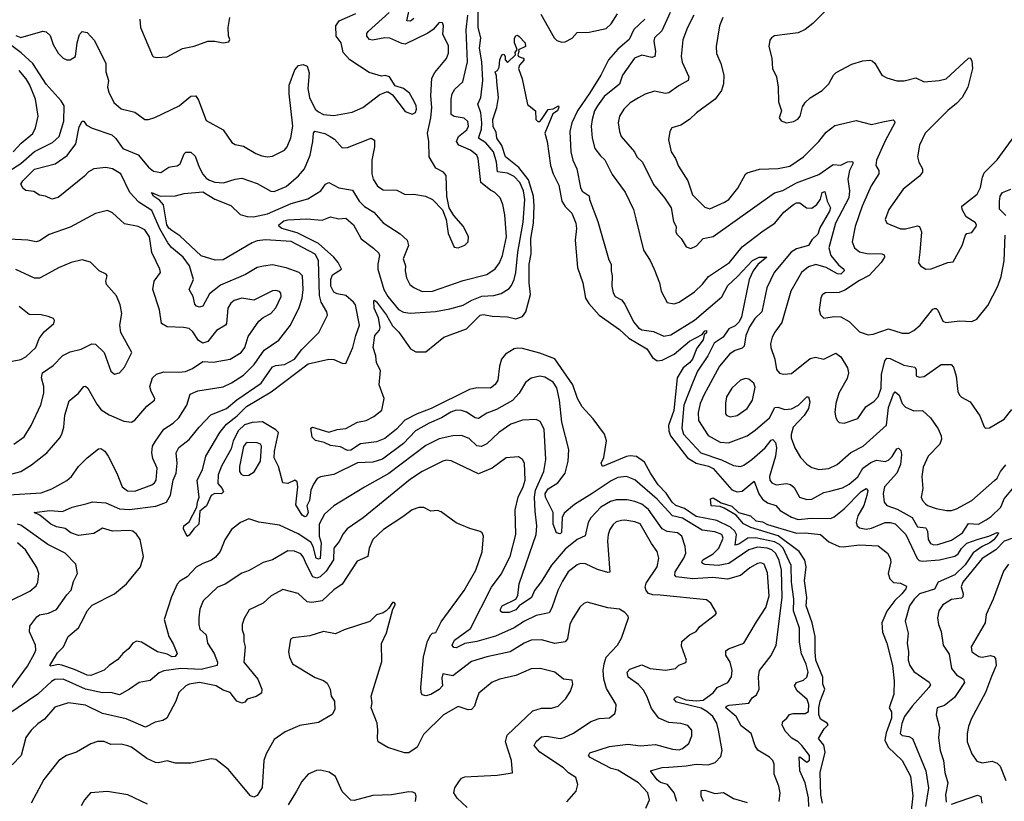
# Model space of a CAD drawing. Extents: x 1245432 to 1420865, y 606325 to 671314.
# Tile 274 of 382: x 1350689 to 1356476, y 649726 to 654322. Entities that reach past the tile are written whole.
import ezdxf

# ---------------------------------------------------------------- set-up
doc = ezdxf.new("R2010")
doc.units = 0

msp = doc.modelspace()

# ---------------------------------------------------------------- linework, layer by layer
at = {"layer": '0CON20XD'}
for points in [[(1353005, 654328.9), (1352985, 654313.9), (1352964.4, 654315), (1352984.4, 654405)], [(1351069.2, 653400.8), (1350915, 653276.2), (1350876.7, 653266.7), (1350840, 653285), (1350805, 653290), (1350772.3, 653312.3), (1350725, 653317.8), (1350709.5, 653329.5), (1350696.2, 653355), (1350706.7, 653375), (1350775, 653442.5), (1350896.2, 653473.8), (1350967.5, 653522.5), (1351018.6, 653591.4), (1351038.3, 653691.7), (1351055, 653725.6), (1351065, 653725.5), (1351082, 653702), (1351115, 653684.5), (1351230.8, 653645), (1351254, 653624), (1351295, 653565.4), (1351385, 653527.3), (1351445, 653455.4), (1351475, 653430.4), (1351517.3, 653422.7), (1351565, 653454.2), (1351585, 653458), (1351615, 653462.5), (1351632, 653475), (1351655, 653533.8), (1351665, 653542.5), (1351695, 653543.3), (1351719.5, 653519.5), (1351742.8, 653455), (1351765, 653414.5), (1351785, 653389.6), (1351805, 653377.3), (1351835, 653366.8), (1351887.2, 653362.8), (1351955, 653384.5), (1351995, 653390.4), (1352085, 653358.8), (1352165, 653312.9), (1352185, 653311.5), (1352255, 653340.8), (1352326.9, 653403.1), (1352363.1, 653445), (1352395.2, 653524.8), (1352412, 653605), (1352414.6, 653655.4), (1352423.2, 653666.8), (1352481.7, 653651.7), (1352514.2, 653635), (1352538.5, 653618.5), (1352585, 653569.2), (1352615, 653569.4), (1352755, 653625.7), (1352775, 653612.5), (1352774.3, 653574.3), (1352758.4, 653495), (1352759.2, 653415), (1352766, 653385), (1352792.3, 653342.3), (1352825, 653321.2), (1352905, 653318.8), (1352955, 653293.3), (1353005, 653295.6), (1353074.2, 653284.2), (1353114.1, 653264.1), (1353173.6, 653203.6), (1353196.1, 653146.1), (1353208, 653065), (1353243.3, 652985), (1353265, 652981.2), (1353305, 652996.2), (1353323.8, 653015), (1353325.8, 653045), (1353298, 653105), (1353241.2, 653171.2), (1353213.8, 653215), (1353200, 653285), (1353195.5, 653405.5), (1353178.8, 653425), (1353135, 653448.2), (1353095.9, 653515), (1353093.5, 653605), (1353084.7, 653655), (1353105, 653744.2), (1353111.7, 653805), (1353106.2, 653875), (1353111.9, 653978.1), (1353128.3, 654011.8), (1353196.8, 654093.2), (1353209.3, 654125), (1353209.8, 654169.8), (1353176.7, 654235), (1353180, 654285), (1353173, 654303), (1353155, 654306), (1353118, 654265), (1353087.9, 654242.1), (1352955, 654177.5), (1352935, 654181.1), (1352865, 654213.1), (1352835, 654214.8), (1352762.1, 654202.1), (1352745, 654205.5), (1352728.5, 654225), (1352729.1, 654240.9), (1352737.3, 654252.7), (1352860, 654365)], [(1354161, 651489), (1354103.8, 651455), (1354045, 651393.6), (1354029.2, 651365), (1354013.1, 651286.9), (1353965, 651266.1), (1353895, 651208.6), (1353814.9, 651115.1), (1353753.7, 651016.3), (1353714.2, 650965), (1353696.3, 650923.7), (1353625.2, 650874.8), (1353605, 650851.5), (1353565, 650835.3), (1353525, 650837.1), (1353515, 650844.2), (1353514.7, 650855), (1353525, 650876.1), (1353605, 650914.4), (1353616, 650936), (1353624.4, 651005), (1353725.3, 651295), (1353728.3, 651345), (1353718.2, 651431.8), (1353714.8, 651514.8), (1353719.5, 651555), (1353769.7, 651665), (1353781.9, 651735), (1353771.5, 651915), (1353748.3, 651958.3), (1353725, 651970), (1353645, 651967.1), (1353575, 651943.8), (1353505, 651894.6), (1353435, 651828.2), (1353402.4, 651812.4), (1353375, 651815.4), (1353330.1, 651860.1), (1353285, 651877.8), (1353235, 651875.9), (1353153.6, 651856.4), (1353075, 651818.1), (1352857.5, 651652.5), (1352715, 651572.9), (1352535, 651463.1), (1352480, 651415), (1352448.7, 651355), (1352448.9, 651285), (1352461.2, 651245), (1352455, 651153.5), (1352445, 651148.9), (1352431.8, 651155), (1352414.2, 651225), (1352400.2, 651250.2), (1352325, 651299), (1352215, 651350), (1352095, 651367.1), (1352035, 651387.8), (1351985.8, 651365), (1351934.3, 651325), (1351895, 651264), (1351866.4, 651195), (1351839.3, 651160.7), (1351816, 651144), (1351764.3, 651125), (1351726.7, 651103.3), (1351672.5, 651045), (1351630, 651020), (1351615, 651003.3), (1351581.7, 650928.3), (1351537.9, 650795), (1351566, 650696), (1351591.7, 650651.7), (1351613.8, 650595), (1351603.2, 650576.8), (1351585, 650576.2), (1351555, 650591.5), (1351498, 650605), (1351405, 650661.8), (1351375, 650666.9), (1351352.7, 650655), (1351328.2, 650621.8), (1351294.6, 650595.4), (1351265, 650559.2), (1351213.8, 650525), (1351185, 650497.1), (1351106.7, 650465), (1351085, 650466.7), (1351011.6, 650501.6), (1350936.8, 650526.8), (1350915, 650530), (1350870.9, 650520.9), (1350866, 650525), (1350870.9, 650535), (1350910.2, 650599.8), (1350945.5, 650634.5), (1350973.3, 650695), (1351034.7, 650745.3), (1351065.4, 650805), (1351085, 650846), (1351115, 650880), (1351245, 650945.4), (1351315.5, 651004.5), (1351398.9, 651105), (1351415.9, 651165), (1351396.1, 651265), (1351376, 651296), (1351354.4, 651314.4), (1351335, 651318.4), (1351235, 651313.5), (1351175, 651332.6), (1351125, 651301), (1351035, 651289.3), (1350990, 651305), (1350955, 651330.4), (1350905, 651340.6), (1350871.2, 651355), (1350807.8, 651407.8), (1350773.8, 651425), (1350865, 651435.8), (1350940.9, 651429.1), (1350996.7, 651455), (1351086.2, 651476.2), (1351116.8, 651486.8), (1351195, 651481.1), (1351275, 651444.8), (1351335, 651442.1), (1351487.9, 651462.1), (1351551.1, 651485), (1351575, 651525.8), (1351591.6, 651615), (1351609.2, 651655), (1351613.7, 651715), (1351609.1, 651775), (1351625, 651805.5), (1351685, 651853.9), (1351743.4, 651926.6), (1351812.2, 651997.8), (1351905, 652035.8), (1351964.3, 652085.7), (1352108.8, 652185), (1352175, 652281.1), (1352195, 652289.4), (1352245, 652294.1), (1352303.9, 652325), (1352347.8, 652382.2), (1352447.2, 652482.8), (1352497.5, 652585), (1352494.5, 652605), (1352460.8, 652660.8), (1352450.6, 652700.6), (1352444.7, 652905), (1352425, 652942.5), (1352285, 653017), (1352132.7, 653027.3), (1352085, 653020.8), (1352055, 653009.6), (1351885, 652908.9), (1351837.9, 652907.9), (1351755, 652933.9), (1351630.2, 653050.2), (1351582.6, 653082.6), (1351565, 653095.8), (1351553.9, 653115), (1351533.5, 653233.5), (1351511.3, 653261.3), (1351474.6, 653285), (1351463.5, 653306.5), (1351515, 653283.3), (1351605, 653286.2), (1351655, 653299), (1351765, 653308.7), (1351835, 653267.4), (1351929, 653229), (1351985, 653177.3), (1352025, 653165.3), (1352062.2, 653162.2), (1352145, 653180.2), (1352285, 653240.3), (1352381.7, 653268.2), (1352458.1, 653315), (1352486.2, 653353.8), (1352505, 653363.9), (1352565, 653332.9), (1352645, 653320.3), (1352684.2, 653254.3), (1352715, 653223.8), (1352769.5, 653189.5), (1352825, 653126.9), (1352925, 653063.3), (1352965.6, 653025), (1352973.1, 652995), (1352942.5, 652915), (1352956.5, 652875), (1352954.5, 652845), (1352963, 652803), (1352981.4, 652765), (1353005, 652746.9), (1353055, 652724.5), (1353115, 652726.2), (1353295, 652787.7), (1353435, 652822.9), (1353483, 652857), (1353508.4, 652891.6), (1353526.7, 652935), (1353549.2, 653045), (1353540.5, 653175), (1353529.4, 653235), (1353513.1, 653275), (1353481.4, 653305), (1353455, 653320), (1353398.2, 653365), (1353383.9, 653505), (1353376.2, 653526.2), (1353338.9, 653555), (1353269.2, 653585), (1353255.7, 653605), (1353268.1, 653635), (1353317.6, 653675), (1353326.5, 653696.5), (1353322.6, 653722.6), (1353301.9, 653741.9), (1353241.7, 653751.7), (1353224.3, 653765), (1353224.5, 653855), (1353231.5, 653885), (1353246.9, 653913.1), (1353293, 653957), (1353321.6, 654075), (1353312.2, 654262.2), (1353322.5, 654347.5)], [(1351394.3, 654325), (1351398.6, 654275), (1351469.3, 654109.3), (1351475, 654102.5), (1351495, 654100), (1351555, 654103.8), (1351645, 654152.2), (1351714.5, 654165.5), (1351795, 654195.7), (1351836.2, 654196.2), (1351885, 654186.7), (1351918.3, 654191.7), (1351923.3, 654205), (1351916.4, 654226.4), (1351914, 654275), (1351924.3, 654335)], [(1355152.5, 649725), (1355159.4, 649775), (1355151.5, 649815), (1355122.7, 649885), (1355122.5, 649945), (1355115.6, 649965), (1355095, 649985.5), (1355026.3, 650026.3), (1355011.9, 650051.9), (1354987.5, 650125), (1354929, 650169), (1354899.4, 650225), (1354839.1, 650275), (1354843.5, 650285), (1354858.7, 650291.3), (1354975, 650303.5), (1354994.3, 650335), (1355018.6, 650351.4), (1355034.5, 650385.5), (1355031.2, 650455), (1355037.1, 650495), (1355106.4, 650583.6), (1355135.3, 650644.7), (1355170, 650925), (1355166.2, 651085), (1355152.7, 651142.7), (1355133.5, 651183.5), (1355110, 651205), (1355081.4, 651215), (1355025, 651220.3), (1354975, 651203.7), (1354856.3, 651123.7), (1354795, 651113.2), (1354717.7, 651117.7), (1354701.5, 651125), (1354697.3, 651135), (1354704.5, 651145), (1354765, 651182), (1354797.5, 651215), (1354823.9, 651273.9), (1354815.4, 651295), (1354775, 651309.7), (1354699.9, 651319.9), (1354585, 651390.6), (1354525, 651405.2), (1354435, 651502.3), (1354305, 651616.9), (1354255, 651635.3), (1354205, 651629.4), (1354165, 651610), (1354052.9, 651535), (1353949.2, 651470.9), (1353889.8, 651420.2), (1353876.9, 651395), (1353872.6, 651307.4), (1353865, 651299.3), (1353843.9, 651303.9), (1353824.8, 651355), (1353824.8, 651425), (1353780.2, 651515), (1353776.5, 651535), (1353795, 651563.3), (1353851, 651599), (1353895.4, 651655), (1353912.7, 651725), (1353917.3, 651795), (1353875.3, 651955), (1353861.2, 652085), (1353845, 652157.5), (1353825, 652190.9), (1353775, 652220.5), (1353745, 652225.5), (1353695, 652213.3), (1353661.3, 652188.7), (1353625.4, 652125), (1353585, 652083.4), (1353490.7, 652029.3), (1353435, 652008.8), (1353385, 651976.9), (1353365, 651980.9), (1353315, 652013.2), (1353285, 652024.7), (1353255, 652026.5), (1353223.1, 652015), (1353168.8, 651981.2), (1353095, 651949.3), (1353015, 651904.7), (1352945, 651829.5), (1352822, 651738), (1352765, 651721), (1352675, 651717), (1352535, 651646.8), (1352456.1, 651633.9), (1352437.3, 651625), (1352415, 651591.5), (1352400.8, 651555), (1352391.6, 651495), (1352376.4, 651463.6), (1352383.8, 651425), (1352375, 651402.2), (1352365, 651399.6), (1352349, 651409), (1352311.4, 651468.6), (1352324.2, 651574.3), (1352319.6, 651605), (1352305, 651613.3), (1352265, 651595.3), (1352235, 651599.2), (1352209.4, 651695), (1352185.2, 651745), (1352185.5, 651785), (1352209.7, 651895), (1352195, 651910.7), (1352116.5, 651956.5), (1352055, 651954), (1352010, 651940), (1351975, 651905.5), (1351943.6, 651845), (1351931.9, 651798.1), (1351874.2, 651695.8), (1351854.7, 651645), (1351853.8, 651595), (1351878.8, 651565), (1351886.7, 651545), (1351875, 651533.8), (1351835, 651536.2), (1351815, 651523.8), (1351787.1, 651462.9), (1351747.9, 651432.1), (1351742.2, 651355), (1351711.7, 651328.3), (1351685, 651290), (1351673.8, 651283.8), (1351651.7, 651328.3), (1351652.9, 651345), (1351685, 651368.6), (1351730.8, 651455), (1351732.9, 651485), (1351743.3, 651515), (1351732, 651615), (1351762.5, 651675), (1351782.9, 651755), (1351864.4, 651895), (1351905, 651944.5), (1351966.9, 651993.1), (1352022.5, 652047.5), (1352166, 652134), (1352385, 652298.2), (1352506.5, 652326.5), (1352535, 652324.6), (1352585, 652302.5), (1352605, 652301.2), (1352646.4, 652393.6), (1352665.3, 652465), (1352686.8, 652525), (1352662.7, 652645), (1352651.4, 652661.4), (1352605, 652700.5), (1352555, 652709.7), (1352535, 652719.3), (1352516.9, 652755), (1352517.8, 652795), (1352527.5, 652822.5), (1352579.6, 652855), (1352560, 652895), (1352535.3, 652925.3), (1352445, 653005.7), (1352319.1, 653069.1), (1352230, 653095), (1352213.5, 653105), (1352212.5, 653115), (1352241.8, 653138.2), (1352265, 653145.2), (1352375, 653150.3), (1352467.3, 653142.7), (1352515, 653163.3), (1352565, 653151.8), (1352605, 653155.5), (1352651.1, 653115), (1352695, 653034), (1352769.2, 652979.2), (1352798.8, 652948.8), (1352803.8, 652935), (1352792.8, 652885), (1352793.8, 652855), (1352828.6, 652735), (1352852, 652695), (1352915, 652618.4), (1352945, 652601.9), (1352983.7, 652596.4), (1353133.6, 652606.4), (1353217.7, 652622.3), (1353295, 652643.3), (1353346.5, 652673.5), (1353405, 652696.3), (1353475, 652700.7), (1353518.9, 652711.1), (1353565, 652742.2), (1353580.3, 652759.7), (1353595.8, 652794.2), (1353604.7, 652835), (1353616.8, 652955), (1353648.2, 653131.8), (1353658.5, 653265), (1353650, 653315), (1353629, 653365), (1353595, 653400.4), (1353555, 653420.2), (1353497.2, 653427.2), (1353491.7, 653485), (1353472.8, 653545), (1353427.6, 653597.6), (1353385.2, 653625), (1353402.3, 653677.7), (1353405.1, 653715), (1353398.2, 653775), (1353382, 653825), (1353399.7, 653865), (1353410.4, 653965), (1353404.3, 654075), (1353390.5, 654155), (1353398.7, 654215), (1353383.3, 654275), (1353383.6, 654375)], [(1352175, 653519.1), (1352245.6, 653555), (1352260.6, 653575), (1352282.4, 653627.6), (1352294, 653695), (1352272.2, 653885), (1352272.3, 653937.7), (1352305, 654027.5), (1352328.3, 654051.7), (1352355, 654058.8), (1352377.7, 654047.7), (1352389.7, 654009.7), (1352381.9, 653918.1), (1352391.7, 653865), (1352425.9, 653795.9), (1352445, 653779.1), (1352475, 653765.3), (1352535, 653758.2), (1352642.8, 653777.2), (1352705.8, 653805), (1352805, 653881.2), (1352845, 653896.7), (1352855, 653896.7), (1352879.7, 653879.7), (1352955, 653782.5), (1352995, 653765.7), (1353015, 653776), (1353021.8, 653795), (1353020, 653815), (1353005.3, 653845.3), (1352979.1, 653889.1), (1352945, 653916.7), (1352895, 653932.5), (1352862, 653985), (1352836, 653994), (1352815, 653990), (1352742.2, 654012.2), (1352630, 654085), (1352589.7, 654129.7), (1352578.9, 654185), (1352549.2, 654225), (1352547.8, 654285), (1352565.8, 654315), (1352665, 654358.5)], [(1353752.1, 654355), (1353829.2, 654215), (1353845, 654200), (1353875, 654190), (1353895, 654191.1), (1353936, 654214), (1353965, 654247.5), (1354035, 654249.1), (1354135, 654269.7), (1354165, 654298.4), (1354203.3, 654356.7)], [(1354363.5, 654325), (1354299.4, 654265), (1354270.9, 654205), (1354205, 654148.4), (1354148.9, 654085), (1354105, 653996.2), (1354038.9, 653891.1), (1353967.5, 653785), (1353934.2, 653715), (1353921.3, 653665), (1353928.7, 653545), (1353940.7, 653495), (1353963.8, 653445), (1353984.6, 653335), (1353995, 653314.4), (1354036, 653286), (1354037.5, 653265), (1354086, 653136), (1354150.7, 652910.7), (1354164.6, 652884.6), (1354164.4, 652845), (1354171.9, 652815), (1354168.6, 652755), (1354177.1, 652715), (1354189.2, 652695), (1354225, 652674.4), (1354245, 652650), (1354296.9, 652545), (1354325, 652510), (1354345, 652498.2), (1354415, 652488.2), (1354475, 652460.8), (1354515, 652469.2), (1354655, 652556), (1354815, 652691.3), (1354851.2, 652758.8), (1354908.7, 652811.3), (1354995, 652906.6), (1355035.6, 652925.6), (1355080, 652925), (1355028.1, 652881.9), (1355000.7, 652845), (1354977, 652795), (1354931.6, 652575), (1354918, 652545), (1354895, 652521.7), (1354856.2, 652503.8), (1354824, 652456), (1354770.7, 652419.3), (1354732.5, 652345), (1354672.5, 652255), (1354647.8, 652195), (1354593, 652055), (1354580.4, 651920.4), (1354590.9, 651885), (1354691.8, 651775), (1354814.3, 651734.3), (1354885, 651700), (1354925, 651695.4), (1354945, 651702.1), (1354992.1, 651735), (1355071.1, 651805), (1355105, 651848.5), (1355115, 651853.3), (1355131.2, 651835), (1355137.4, 651805), (1355131.1, 651755), (1355095.9, 651635), (1355098.2, 651615), (1355108.7, 651598.7), (1355135, 651587.1), (1355195, 651595.3), (1355219.2, 651589.1), (1355241.2, 651571.2), (1355272.9, 651515), (1355315, 651501.3), (1355345, 651502.2), (1355415, 651541.1), (1355449.6, 651550.4), (1355525, 651568.2), (1355565, 651590), (1355615.5, 651634.5), (1355644.8, 651685.2), (1355691.1, 651718.9), (1355725, 651731.1), (1355775, 651724.7), (1355795, 651732.5), (1355816.4, 651753.6), (1355845, 651799.2), (1355855, 651802.9), (1355867.9, 651787.9), (1355872.3, 651765), (1355865.4, 651705.4), (1355844.7, 651655), (1355771.6, 651575), (1355763.2, 651535), (1355769.5, 651485), (1355785.8, 651465), (1355845.5, 651444.5), (1355934.4, 651394.4), (1355965, 651340.4), (1356015, 651334.6), (1356024.2, 651315), (1356028.2, 651265), (1356042.7, 651242.7), (1356062.5, 651235), (1356085, 651236.7), (1356165, 651260.7), (1356230.5, 651305), (1356265, 651359.3), (1356325, 651354.7), (1356368.7, 651381.3), (1356399.5, 651400.5), (1356455, 651456.2), (1356475.2, 651505), (1356534.7, 651575)], [(1354512, 654365), (1354462.7, 654257.3), (1354420, 654215), (1354415.9, 654195), (1354425.3, 654135), (1354421.9, 654105), (1354405, 654098.8), (1354345, 654113.3), (1354302.2, 654095), (1354231.5, 653995), (1354215, 653943.3), (1354125, 653869.6), (1354083.9, 653815), (1354068, 653785), (1354053.4, 653735), (1354047.8, 653695), (1354053.8, 653625), (1354070, 653565), (1354101.6, 653521.6), (1354127.6, 653497.6), (1354171.4, 653411.4), (1354247.8, 653307.8), (1354296.7, 653205), (1354311.1, 653151.1), (1354356.2, 652966.2), (1354395, 652906), (1354417.8, 652855), (1354449.2, 652775), (1354460, 652725), (1354495, 652658.8), (1354535, 652650.6), (1354565, 652660.6), (1354655, 652722.5), (1354702.4, 652767.6), (1354737.9, 652812.1), (1354860, 652895), (1354934.3, 652985.7), (1355059, 653081), (1355126.7, 653125), (1355179.4, 653190.6), (1355236.9, 653235), (1355255, 653244.3), (1355274.7, 653244.7), (1355313.8, 653215), (1355345, 653212.8), (1355375, 653236.1), (1355395, 653266.7)], [(1354651.9, 654348.1), (1354613.6, 654276.4), (1354586.1, 654203.9), (1354576.4, 654105), (1354583, 654073), (1354621.8, 653985), (1354617.8, 653965), (1354565, 653935.5), (1354505, 653891.1), (1354485, 653886.9), (1354419.3, 653900.7), (1354365, 653883.5), (1354325, 653862.9), (1354277.2, 653832.8), (1354239.6, 653795), (1354214.4, 653755), (1354207.3, 653715), (1354213.3, 653665), (1354224.4, 653635), (1354302.2, 653545), (1354316.5, 653515), (1354348.5, 653485), (1354413.6, 653353.6), (1354478.5, 653275), (1354517.8, 653215), (1354532.5, 653135), (1354547.5, 653105), (1354545.6, 653075), (1354550.9, 653060.9), (1354575.7, 653035), (1354605.6, 652985.6), (1354632.9, 652977.1), (1354667, 652993), (1354705, 653035.5), (1354765, 653047.8), (1355125, 653303.9), (1355175, 653318.1), (1355255, 653362.1), (1355385, 653412.1), (1355470.2, 653469.8), (1355515, 653466.9), (1355553.5, 653486.5), (1355575, 653488.8), (1355585.4, 653485.4), (1355585.9, 653475), (1355566.1, 653435), (1355555.8, 653385), (1355565.8, 653315), (1355562.7, 653275), (1355483.4, 653125), (1355445, 652980), (1355456.3, 652935), (1355500.6, 652880.6), (1355533.1, 652855), (1355534.4, 652845), (1355515, 652826.4), (1355495, 652826.6), (1355429.6, 652865), (1355368.4, 652881.6), (1355325, 652868.2), (1355284.2, 652835.7), (1355220.4, 652725), (1355168.3, 652541.7), (1355126.7, 652485), (1355112.5, 652455), (1355102.7, 652415), (1355103.8, 652393.8), (1355126.7, 652325), (1355137.5, 652265), (1355155, 652244.3), (1355178.3, 652238.3), (1355225, 652240.6), (1355335, 652329.6), (1355366.9, 652336.9), (1355415, 652326.2), (1355485, 652360.6), (1355515, 652340), (1355554.4, 652275), (1355559.5, 652245), (1355552.5, 652212.5), (1355503.1, 652125), (1355485.7, 652065), (1355480.8, 652015), (1355485, 651980), (1355495, 651962.5), (1355505, 651953.8), (1355535, 651950), (1355615, 651977.5), (1355661.4, 652045), (1355711.1, 652078.9), (1355733.8, 652105), (1355752.9, 652155), (1355753.6, 652236.4), (1355773.1, 652315), (1355785, 652332.5), (1355805, 652330), (1355885, 652291.4), (1355949.2, 652279.2), (1355958.5, 652265), (1355958.3, 652228.3), (1355975, 652219.2), (1356005, 652224.5), (1356105, 652293.6), (1356163.7, 652293.7), (1356177.9, 652277.9), (1356193.6, 652225), (1356202.5, 652135), (1356212, 652115), (1356225, 652102), (1356276, 652075), (1356332.7, 651992.7), (1356357.7, 651927.7), (1356365, 651920), (1356388.3, 651921.7)], [(1354821.2, 654335), (1354802.9, 654285), (1354783.3, 654163.3), (1354785, 654122.5), (1354809.4, 654065), (1354827.1, 653995), (1354825.6, 653945), (1354814.4, 653905), (1354776.2, 653853.8), (1354666.3, 653773.7), (1354625.4, 653734.6), (1354575, 653701.5), (1354521.2, 653685), (1354510, 653665), (1354502.5, 653615), (1354517.1, 653545), (1354542.9, 653505), (1354561.4, 653461.4), (1354616.7, 653375), (1354642.4, 653292.4), (1354715, 653219.4), (1354745, 653210.5), (1354832, 653248), (1354856.5, 653265), (1354909.5, 653330.5), (1354955, 653413.3), (1354965, 653422), (1355036.8, 653443.2), (1355146.8, 653446.8), (1355215, 653461.3), (1355295.5, 653515), (1355385.3, 653604.7), (1355429.3, 653660.7), (1355480.2, 653699.8), (1355605, 653730), (1355695.6, 653705.6), (1355761.3, 653721.3), (1355822.3, 653732.3), (1355831.2, 653725), (1355832.5, 653715), (1355775, 653610), (1355725.6, 653495), (1355721.4, 653465), (1355739.2, 653435), (1355738.9, 653415), (1355693.6, 653345), (1355640, 653225), (1355600, 653105), (1355582.5, 653015), (1355595, 652980.8), (1355625, 652957.5), (1355667.1, 652947.1), (1355756, 652946), (1355769.1, 652939.1), (1355772.5, 652925), (1355752.5, 652895), (1355681.5, 652818.5), (1355625, 652788.2), (1355539.5, 652730.5), (1355505, 652717.1), (1355425, 652716), (1355405.8, 652704.2), (1355397.5, 652685), (1355387.1, 652615), (1355395, 652586.7), (1355415, 652566), (1355475, 652577.5), (1355515, 652574.5), (1355565, 652546.7), (1355625, 652485.7), (1355675, 652469.4), (1355705, 652471.9), (1355795, 652504.2), (1355875, 652479.4), (1355915, 652479.4), (1355945, 652494.4), (1355981.9, 652525), (1356055, 652620), (1356065, 652623.3), (1356075, 652623.3), (1356085, 652613.3), (1356115, 652548.8), (1356132.2, 652542.2), (1356215, 652550.6), (1356285, 652548), (1356315, 652561.2), (1356378.5, 652641.5), (1356438.5, 652755), (1356457.6, 652812.4), (1356475.9, 652904.1), (1356481.5, 653055)], [(1355420.2, 654369.8), (1355351.1, 654298.9), (1355306, 654264), (1355265, 654244.5), (1355185.9, 654234.1), (1355125, 654226), (1355107.5, 654215), (1355098.3, 654201.7), (1355091.2, 654165), (1355110, 654095), (1355113.1, 654035), (1355137.1, 653985), (1355147.5, 653925), (1355149.3, 653839.3), (1355166.7, 653785), (1355152.5, 653745), (1355165, 653727.5), (1355195, 653716.2), (1355237, 653723), (1355262.1, 653737.9), (1355275.6, 653755), (1355290.3, 653809.7), (1355305.6, 653835), (1355335, 653862.2), (1355406, 653905), (1355444.3, 653945), (1355472.2, 653995), (1355488.1, 654011.9), (1355580, 654060), (1355645, 654080.6), (1355685, 654084.4), (1355699.6, 654079.6), (1355715.5, 654065.5), (1355756, 653995), (1355785, 653980), (1355845, 653962.5), (1355887.6, 653962.4), (1355955, 653980), (1356005, 653956), (1356093.4, 653963.4), (1356135, 653973.3), (1356265, 654096.2), (1356275, 654096.7), (1356285, 654080), (1356288.5, 654035), (1356262.5, 653925), (1356227.7, 653865), (1356195, 653828.5), (1356145, 653787.8), (1356011.4, 653655), (1355977.5, 653585), (1355965.6, 653515), (1355973.3, 653485), (1355994.4, 653445), (1355995.4, 653424.6), (1355977.6, 653402.4), (1355882.2, 653325), (1355798.1, 653205), (1355776.1, 653146.1), (1355785, 653126.2), (1355865, 653092.2), (1355895, 653091.5), (1355965, 653110), (1355978, 653105), (1355989.5, 653075), (1355978.6, 652955), (1355971.2, 652891.2), (1355984.2, 652874.2), (1356014.3, 652854.3), (1356046.1, 652856.1), (1356145, 652894.2), (1356175, 652897.5), (1356228, 652995), (1356248, 653055), (1356255.8, 653064.2), (1356285, 653070), (1356311.5, 653105), (1356313.1, 653115), (1356305, 653130), (1356252.5, 653162.5), (1356228.6, 653205), (1356225.8, 653225), (1356315.6, 653295), (1356336.5, 653335), (1356347.3, 653395), (1356358.2, 653421.8), (1356435, 653498), (1356534, 653635)], [(1350665, 654228.1), (1350695, 654216.2), (1350825, 654253.8), (1350845, 654250), (1350868.3, 654228.3), (1350885.8, 654175), (1350914.3, 654125), (1350945, 654096.2), (1350965, 654086.2), (1350985, 654086.7), (1351016.7, 654105), (1351026.2, 654186.2), (1351040, 654235), (1351055, 654252.5), (1351085, 654247.5), (1351128.8, 654198.8), (1351194.5, 654064.5), (1351195.5, 654015), (1351210.4, 653965), (1351205.6, 653925), (1351213.3, 653895), (1351241.4, 653835), (1351285, 653796.9), (1351365, 653777.3), (1351425, 653735.6), (1351445, 653735.5), (1351483.1, 653746.9), (1351625.5, 653814.5), (1351695, 653872.5), (1351723.2, 653873.2), (1351739.2, 653849.2), (1351785, 653730), (1351883.7, 653673.7), (1351935, 653598.8), (1351955, 653588), (1352005, 653578.6), (1352076.7, 653535), (1352111.7, 653521.7), (1352144.6, 653514.6), (1352175, 653519.1)], [(1352770.9, 651989.1), (1352816.7, 652025), (1352830.5, 652095), (1352800.9, 652175), (1352808.8, 652258.8), (1352786.7, 652305), (1352782.2, 652345), (1352766.4, 652395), (1352775.6, 652465), (1352803.9, 652496.1), (1352808, 652512), (1352798.2, 652568.2), (1352772.1, 652625), (1352770.7, 652669.3), (1352775, 652672.5), (1352785, 652662.9), (1352844.5, 652585), (1352880.8, 652520.8), (1352916.8, 652485), (1352985.9, 652385.9), (1353018, 652368), (1353075, 652368.5), (1353181.4, 652455), (1353314.4, 652505), (1353395, 652585.4), (1353415, 652587.7), (1353465, 652577.8), (1353555, 652574.7), (1353605, 652563.1), (1353645, 652576.5), (1353663.9, 652605), (1353690.8, 652705), (1353682.3, 652775), (1353682.7, 652885), (1353695.3, 652945), (1353693, 653035), (1353708.5, 653125), (1353712.4, 653225), (1353709.5, 653285), (1353680, 653379.9), (1353622.2, 653452.2), (1353544.2, 653515), (1353522.1, 653582.1), (1353493.6, 653625), (1353489.7, 653659.7), (1353472.5, 653692.5), (1353470, 653735), (1353493.9, 653806.1), (1353502.2, 653865), (1353493.4, 653956.6), (1353491.7, 653991.7), (1353482.5, 654015), (1353496.4, 654023.6), (1353507.7, 654042.3), (1353510, 654085), (1353522.5, 654115), (1353535, 654120), (1353542.5, 654105), (1353542.5, 654085), (1353555, 654070), (1353602.5, 654115), (1353601.2, 654128.8), (1353613.6, 654146.4), (1353596.1, 654186.1), (1353597.6, 654212.4), (1353605, 654226), (1353615, 654230), (1353625, 654222.9), (1353660, 654185), (1353662.5, 654165), (1353620, 654145), (1353623.3, 654135), (1353616.7, 654115), (1353620, 654105), (1353647.5, 654095), (1353653.3, 654085), (1353626, 654055), (1353621.4, 654035), (1353642.5, 653975), (1353673.1, 653823.1), (1353720, 653785), (1353723.3, 653735), (1353735, 653722.5), (1353745, 653723.8), (1353755.7, 653735), (1353795, 653793.8), (1353825, 653796.9), (1353855, 653815.8), (1353857.9, 653807.9), (1353850, 653785), (1353821.5, 653768.5), (1353776, 653655), (1353789.2, 653605), (1353808.7, 653465), (1353824.6, 653415), (1353857.9, 653347.9), (1353874.8, 653254.8), (1353894.1, 653224.1), (1353934.4, 653185), (1353957.4, 653125), (1353962.2, 653095), (1353954.1, 653025), (1353967.2, 652865), (1353999.1, 652775), (1354014.7, 652685), (1354033.3, 652653.3), (1354094.5, 652585), (1354215, 652499.7), (1354269.4, 652449.4), (1354375, 652386.9), (1354407.3, 652335), (1354435, 652315.3), (1354465, 652320.7), (1354535.5, 652354.5), (1354625, 652431.1), (1354699.6, 652470.4), (1354715, 652492.9), (1354726, 652495), (1354725, 652481.1), (1354711.1, 652468.9), (1354705, 652440), (1354669.1, 652390.9), (1354642.9, 652325), (1354626.2, 652303.8), (1354588, 652275), (1354553.1, 652215), (1354533.8, 652023.9), (1354502.9, 651935), (1354503.7, 651905), (1354513.5, 651875), (1354614.3, 651745), (1354665, 651714.5), (1354736.9, 651696.9), (1354763.8, 651683.8), (1354875, 651557.8), (1354905, 651544.7), (1354935, 651549.6), (1355005, 651609.2), (1355034.1, 651534.1), (1355055, 651501.9), (1355085, 651480), (1355132.2, 651465), (1355159.5, 651435), (1355225, 651395.8), (1355265, 651383.5), (1355341.3, 651391.3), (1355455, 651388.5), (1355475, 651397.7), (1355535, 651446.2), (1355635, 651546.7), (1355665, 651564.3), (1355673.4, 651553.4), (1355668.8, 651525), (1355649.5, 651465), (1355614.8, 651405), (1355605.9, 651365), (1355611.5, 651345), (1355625, 651333.9), (1355665, 651325.8), (1355695, 651332), (1355775, 651364.4), (1355805.9, 651365.9), (1355835, 651357.7), (1355897.1, 651295), (1355964, 651154), (1355975, 651142.3), (1355995, 651138.6), (1356095, 651145.2), (1356185, 651167.5), (1356205, 651181), (1356225, 651212.5), (1356255, 651243.5), (1356322.1, 651267.9), (1356385.5, 651284.5), (1356435, 651307.5), (1356442, 651305), (1356437.5, 651295), (1356415, 651264), (1356391.6, 651245), (1356345, 651224.9), (1356293.9, 651186.1), (1356245, 651117.2), (1356185, 651057.4), (1356088.1, 651015), (1356065, 650974.2), (1355978, 650945), (1355945.3, 650915), (1355919.7, 650875), (1355892.3, 650785), (1355911.8, 650715), (1355905.4, 650655), (1355912, 650605), (1355910, 650555), (1355920.9, 650525), (1355945, 650489.5), (1356035, 650425.6), (1356041.7, 650411.7), (1356033.3, 650395), (1355934.1, 650285), (1355889.6, 650225), (1355872.7, 650182.7), (1355864.2, 650124.2), (1355875, 650112.7), (1355915, 650106.2), (1355936.2, 650095), (1356015.3, 649905), (1356031.2, 649805), (1356013.4, 649695)], [(1350575, 653399.8), (1350695, 653475.7), (1350775, 653546.7), (1350881, 653599), (1350920, 653635), (1350948.8, 653725), (1350949.6, 653815), (1350933.2, 653845), (1350845, 653942.2), (1350765.3, 654065), (1350696.9, 654126.9), (1350611.5, 654191.5)], [(1350651.2, 653545), (1350697.9, 653595), (1350765, 653651.8), (1350781.9, 653685), (1350798.2, 653755), (1350780.7, 653855), (1350747.3, 653937.3), (1350727.5, 653975), (1350685, 654023.3)], [(1350625, 651527.3), (1350815, 651540.4), (1350877.2, 651562.8), (1350965, 651612.5), (1350993.9, 651636.1), (1351034.4, 651695), (1351085, 651745.7), (1351151.4, 651798.6), (1351165, 651800.8), (1351188.1, 651785), (1351209.5, 651755), (1351259.6, 651655), (1351291.2, 651575), (1351321.5, 651551.5), (1351365, 651548.7), (1351465, 651587.1), (1351481.4, 651598.6), (1351490.7, 651615), (1351497.4, 651685), (1351470.7, 651740.7), (1351465.4, 651775), (1351469.2, 651815), (1351486.3, 651843.7), (1351536.5, 651915), (1351590.7, 651949.3), (1351625, 651980.6), (1351671.2, 652055), (1351689.8, 652120.2), (1351735, 652139.4), (1351885, 652162.2), (1351934.3, 652185.7), (1352005, 652231.3), (1352067.8, 652295), (1352125, 652377.9), (1352211.9, 652438.1), (1352280.9, 652525), (1352331, 652629), (1352348.3, 652685), (1352355.8, 652735), (1352350, 652815), (1352332.1, 652835), (1352255, 652863.1), (1352175, 652880.6), (1352122.2, 652872.2), (1352085, 652864), (1352016, 652824), (1351868.8, 652761.2), (1351805, 652710), (1351765, 652638.1), (1351745, 652631.5), (1351727.1, 652637.1), (1351718.2, 652648.2), (1351707.5, 652695), (1351685.6, 652735), (1351710.4, 652795), (1351686.3, 652875), (1351649.5, 652925), (1351581.6, 652981.6), (1351559.3, 653009.3), (1351512.1, 653092), (1351465, 653200.4), (1351389.7, 653249.7), (1351335.8, 653305), (1351283.1, 653415), (1351235, 653445.3), (1351195, 653452.4), (1351125, 653444.6), (1351093.5, 653426.5), (1351069.2, 653400.8)], [(1355395, 653266.7), (1355404.8, 653305), (1355421.5, 653311.5), (1355434.3, 653254.3), (1355454.5, 653215), (1355448.9, 653195), (1355392.6, 653097.4), (1355379.2, 653060.8), (1355345, 653027.9), (1355324.4, 652995), (1355255, 652974.3), (1355223.1, 652955), (1355123.1, 652835), (1355080, 652745), (1355050.8, 652605), (1355009.6, 652565), (1354978.6, 652515), (1354957.5, 652465), (1354947.2, 652402.8), (1354935, 652390.7), (1354895, 652377.2), (1354863.1, 652356.9), (1354801.3, 652285), (1354709.5, 652115), (1354688.6, 652065), (1354677, 652013), (1354679.1, 651965), (1354735, 651876.4), (1354805, 651838.5), (1354855, 651833.9), (1354965, 651874.6), (1355012.4, 651907.6), (1355095, 651981.5), (1355128, 652042), (1355145, 652043.1), (1355185, 652028.8), (1355225, 652033.8), (1355265.5, 652054.5), (1355315, 652104.3), (1355325, 652104), (1355333.8, 652075), (1355324.7, 652035), (1355300, 651995), (1355235.9, 651925), (1355222.6, 651882.6), (1355223.5, 651863.5), (1355244.1, 651804.1), (1355277.7, 651747.7), (1355315, 651708.1), (1355345, 651688.8), (1355386.2, 651676.2), (1355445, 651682.5), (1355493.3, 651706.8), (1355573, 651777), (1355646.5, 651813.5), (1355783, 651937), (1355795, 652041.1), (1355825, 652121.9), (1355835, 652134.4), (1355857.8, 652115), (1355876, 652066), (1355895, 652043.2), (1355945, 652022.9), (1355994.2, 652024.2), (1356041.2, 651981.2), (1356086.6, 651916.6), (1356105.5, 651875), (1356106.5, 651855), (1356096.4, 651825), (1356028.9, 651755), (1355998.9, 651691.1), (1355990.6, 651635), (1355997.1, 651565), (1355987.1, 651515), (1355994.4, 651495), (1356011.9, 651475), (1356025, 651464.5), (1356075, 651447.8), (1356136.6, 651436.6), (1356165, 651436.7), (1356194.6, 651445.4), (1356285.8, 651494.2), (1356417.9, 651612.1), (1356434, 651626), (1356453.3, 651665), (1356484.1, 651705)], [(1356485, 653170), (1356447.1, 653207.1), (1356446.9, 653253.1), (1356451.6, 653285), (1356464.7, 653305.3), (1356515.3, 653324.7)], [(1350645, 651651.5), (1350695.3, 651664.7), (1350758.6, 651705), (1350847.8, 651775), (1350875, 651806.9), (1350925, 651863.3), (1350936.2, 651885), (1350947.7, 651925), (1350953.3, 651996.7), (1350978.6, 652081.4), (1351035, 652126), (1351065, 652165.7), (1351075, 652166.9), (1351089.4, 652155), (1351141.1, 652061.1), (1351168.1, 652028.1), (1351215, 651998.9), (1351300.3, 651960.3), (1351345, 651955.8), (1351365, 651968), (1351435, 652050), (1351481.2, 652085), (1351483.8, 652095), (1351460.8, 652135), (1351454.5, 652165), (1351469.5, 652215), (1351492, 652238), (1351535, 652252.1), (1351625, 652248.5), (1351663.5, 652253.5), (1351705, 652271.1), (1351765, 652311.4), (1351825, 652308.9), (1351925, 652325.9), (1351990.4, 652365), (1352012.3, 652395), (1352019.6, 652420.4), (1352031.5, 652458.5), (1352095, 652549.4), (1352119.5, 652570.5), (1352165.6, 652595), (1352195, 652626.9), (1352225, 652693.3), (1352223, 652713), (1352215, 652724.3), (1352195, 652730), (1352175, 652727.5), (1352065, 652672.5), (1351995, 652684.1), (1351948.6, 652671.4), (1351929.2, 652655), (1351911.5, 652625), (1351904.5, 652535.5), (1351899.2, 652525), (1351846.2, 652493.8), (1351795, 652429.2), (1351765, 652419.2), (1351740, 652435), (1351707, 652487), (1351685, 652505.4), (1351652.3, 652512.3), (1351555.4, 652515.4), (1351523.1, 652535), (1351510.4, 652615), (1351471.4, 652735), (1351480, 652785), (1351515.6, 652835), (1351512.2, 652855), (1351489.9, 652899.9), (1351465, 652953.8), (1351450.9, 653045), (1351425, 653086.7), (1351385, 653105.5), (1351305, 653121.9), (1351235, 653185.8), (1351205, 653200), (1351135, 653182.5), (1350985, 653102.5), (1350862.2, 653057.8), (1350805, 653022), (1350785, 653016.2), (1350735.7, 653025.7), (1350625, 653032.3)], [(1350655, 651825.6), (1350715, 651869.4), (1350756.9, 651935), (1350813.1, 652056.9), (1350829.6, 652125), (1350830, 652165), (1350816.9, 652216.9), (1350822.9, 652245), (1350885, 652288.5), (1350943, 652347), (1350985, 652367.9), (1351050, 652385), (1351112.5, 652415), (1351135, 652413.8), (1351186, 652365), (1351224.6, 652254.6), (1351245, 652238), (1351275, 652246.2), (1351305, 652278), (1351347.5, 652365), (1351282.6, 652482.6), (1351277.8, 652525), (1351288.9, 652595), (1351279.4, 652645), (1351257.6, 652697.6), (1351199.2, 652765), (1351195.8, 652785), (1351202, 652815), (1351196.7, 652825), (1351155.5, 652845.5), (1351105.4, 652895.4), (1351055, 652910.5), (1350991.2, 652895), (1350917, 652863), (1350838.8, 652818.8), (1350805, 652802.9), (1350775, 652801.8), (1350665, 652853.1)], [(1350645, 652314.5), (1350695, 652323.5), (1350725, 652339.5), (1350782.9, 652395), (1350803.2, 652446.8), (1350832.7, 652487.3), (1350890, 652535), (1350893, 652553), (1350887.5, 652565), (1350856, 652576), (1350815, 652585.7), (1350745, 652588.6), (1350686.2, 652635)], [(1355327.2, 649695), (1355324.2, 649745.8), (1355305, 649834.3), (1355274.8, 649904.8), (1355270, 649985), (1355275, 649986.7), (1355315, 649955.6), (1355331.4, 649968.6), (1355330, 649995), (1355285, 650054.4), (1355264, 650075), (1355226.8, 650096.8), (1355188, 650138), (1355169.6, 650175), (1355175, 650195.6), (1355198.1, 650215), (1355212.7, 650237.3), (1355235, 650242.9), (1355305, 650241.6), (1355326, 650255), (1355327.1, 650295), (1355318, 650325), (1355258.2, 650375), (1355242.5, 650405), (1355255.3, 650424.7), (1355295, 650438.7), (1355315.4, 650455), (1355323.8, 650485), (1355312.1, 650532.1), (1355283.2, 650593.2), (1355272, 650662), (1355272.4, 650745), (1355236.8, 650845), (1355238.3, 650915), (1355225.4, 651015), (1355223.2, 651113.2), (1355176.8, 651215), (1355155, 651235.6), (1355125, 651251.2), (1355013.9, 651276.1), (1354967.6, 651272.4), (1354915, 651237.5), (1354895, 651232.5), (1354901.4, 651295), (1354892, 651315), (1354867.4, 651337.4), (1354786.4, 651376.4), (1354665, 651400.8), (1354596.7, 651446.7), (1354546.2, 651466.2), (1354524.7, 651484.7), (1354488.2, 651538.2), (1354442.3, 651587.7), (1354395.6, 651655), (1354360.7, 651720.7), (1354313.9, 651753.9), (1354277.8, 651757.8), (1354255, 651753.1), (1354113.8, 651695), (1354105.8, 651715), (1354122.6, 651747.4), (1354137.5, 651845), (1354125.5, 651885), (1354058.9, 651975), (1353993.8, 652045), (1353968, 652095), (1353940.3, 652175), (1353835, 652327.6), (1353745, 652361.8), (1353645, 652387.9), (1353615, 652391.2), (1353595, 652386.1), (1353544.4, 652355.6), (1353519.7, 652325), (1353508.2, 652285), (1353498.2, 652201.8), (1353482.6, 652177.4), (1353455, 652155.8), (1353375, 652157.1), (1353332.5, 652147.5), (1353107.8, 652035), (1353025, 652003.4), (1352953, 651967), (1352904.4, 651915), (1352835, 651859.2), (1352785, 651839.2), (1352692, 651828), (1352635, 651790), (1352615, 651788.8), (1352575, 651810), (1352515, 651817.5), (1352477.5, 651835), (1352428.1, 651848.1), (1352407, 651867), (1352399.3, 651920.7), (1352410, 651925), (1352505, 651895.8), (1352555, 651912.2), (1352605, 651918), (1352674, 651955), (1352725, 651965.4), (1352770.9, 651989.1)], [(1354865, 651987.3), (1354905, 651993.9), (1354964.5, 652035), (1354996.2, 652085), (1355011.3, 652161.3), (1355004, 652185), (1354975, 652207.5), (1354955, 652212), (1354925, 652202.5), (1354875, 652154.3), (1354843.8, 652105), (1354836.8, 652066.8), (1354836.9, 652005), (1354845, 651994.4), (1354865, 651987.3)], [(1356388.3, 651921.7), (1356475, 651972.9), (1356520.5, 652029.5)], [(1352005, 651642.1), (1352035, 651642.7), (1352066.2, 651663.8), (1352104.3, 651725.7), (1352109.1, 651815), (1352104, 651825), (1352084.6, 651834.6), (1352026.2, 651835), (1352015, 651828.8), (1352005, 651812), (1351981, 651695), (1351980.7, 651665), (1351990.3, 651650.2), (1352005, 651642.1)], [(1354369.6, 649685), (1354391.1, 649735), (1354381.5, 649775), (1354325, 649835.5), (1354205, 649908.8), (1354165, 649919.1), (1354042.7, 649982.7), (1354032.5, 649995), (1354039.7, 650010.3), (1354155, 650047.8), (1354265, 650062.4), (1354335, 650051.6), (1354425, 650060), (1354525, 650032.5), (1354565, 650029.1), (1354585, 650035.5), (1354621.8, 650065), (1354639.8, 650110.2), (1354640, 650145), (1354615, 650171.9), (1354575, 650183.5), (1354505, 650188.5), (1354445, 650215.6), (1354402.3, 650272.3), (1354374.7, 650345), (1354355, 650379.6), (1354325, 650413.3), (1354265.5, 650455), (1354260, 650485), (1354275, 650503.5), (1354345, 650528.9), (1354395, 650506.5), (1354485, 650497.8), (1354543.1, 650506.9), (1354563.3, 650526.7), (1354605, 650541.2), (1354607.1, 650555), (1354577.9, 650637.9), (1354580.6, 650665), (1354626, 650704), (1354664.4, 650725), (1354687, 650753), (1354778.8, 650825), (1354783.8, 650835), (1354750.3, 650890.3), (1354725, 650910), (1354452.8, 650937.2), (1354410.1, 650940.1), (1354385, 650948.8), (1354370, 650965), (1354364.6, 650985), (1354371.3, 651008.7), (1354435.4, 651105), (1354445.5, 651155), (1354436.5, 651195), (1354402.1, 651242.1), (1354335, 651356.9), (1354305, 651369.3), (1354245, 651380), (1354225, 651378), (1354195, 651368.5), (1354177.3, 651352.7), (1354157.9, 651325), (1354148.2, 651295), (1354144, 651255), (1354156.9, 651073.1), (1354145, 651070.8), (1354085, 651088.5), (1354015, 651123.1), (1353985, 651123.5), (1353965, 651116.4), (1353911.8, 651075), (1353878.8, 651021.2), (1353850.9, 650965), (1353817.1, 650862.9), (1353801.4, 650835), (1353725, 650819.2), (1353655, 650785.8), (1353595, 650745.2), (1353485, 650696.4), (1353375, 650665.5), (1353305, 650653.2), (1353255, 650628.4), (1353239.7, 650629.7), (1353230.5, 650645), (1353245, 650674.1), (1353338.7, 650741.3), (1353462.2, 650985), (1353517.9, 651062.1), (1353571.1, 651165), (1353605.3, 651295), (1353600.8, 651439.2), (1353618.8, 651515), (1353648.1, 651575), (1353659.4, 651615), (1353655.7, 651715), (1353645, 651736.7), (1353621.2, 651751.2), (1353547.5, 651745), (1353465, 651685.6), (1353385, 651652.2), (1353225, 651728.1), (1353195, 651732.5), (1353175, 651725.6), (1353055, 651666.1), (1352985, 651620.7), (1352707.1, 651392.9), (1352612.6, 651327.4), (1352590.5, 651299.5), (1352567.1, 651252.9), (1352534.8, 651215.2), (1352532.5, 651145), (1352490.9, 651079.1), (1352453.8, 651046.1), (1352435, 651038.4), (1352411.2, 651045), (1352376.1, 651115), (1352354.3, 651164.3), (1352340.6, 651180.6), (1352303.7, 651196.3), (1352265, 651197.9), (1352175, 651145.5), (1352119.7, 651130.3), (1352037.4, 651082.6), (1351995, 651067.5), (1351897.3, 651002.7), (1351852, 650985), (1351767.5, 650905), (1351748, 650855), (1351741.4, 650805), (1351741.4, 650765), (1351748.3, 650738.3), (1351785.5, 650705), (1351791.8, 650655), (1351831.9, 650595), (1351851.2, 650545), (1351848.6, 650525), (1351755, 650500.4), (1351635, 650507.2), (1351535, 650493.3), (1351508.3, 650481.7), (1351455, 650435.5), (1351391.2, 650425), (1351335, 650384.4), (1351275, 650352.5), (1351224.7, 650365.2), (1351175, 650364.2), (1351075.1, 650385.1), (1350945, 650443.9), (1350895, 650442.5), (1350875, 650430.9), (1350794.8, 650355.2), (1350625, 650240.4)], [(1354551.5, 649725), (1354535.5, 649775), (1354496.9, 649825), (1354455, 649837.2), (1354435, 649851.5), (1354395.8, 649905), (1354465, 649925.2), (1354505, 649927), (1354606.3, 649933.7), (1354664.1, 649944.1), (1354735, 649941.1), (1354776.2, 649955), (1354809.7, 649990.3), (1354816.9, 650025), (1354796.8, 650145), (1354786, 650185), (1354762.2, 650225), (1354728.2, 650255), (1354695, 650272.8), (1354549.7, 650309.7), (1354535.6, 650325), (1354536.8, 650333.2), (1354555, 650341.5), (1354603.2, 650323.2), (1354665, 650317.1), (1354705, 650321.4), (1354766.9, 650365), (1354788.6, 650395), (1354850, 650425), (1354872.2, 650457.8), (1354877.2, 650495), (1354865.3, 650545), (1354840, 650585), (1354839.3, 650610.7), (1354855, 650623.1), (1354945, 650655.5), (1355018.5, 650781.5), (1355075.2, 650864.8), (1355093.5, 650933.5), (1355085, 651070), (1355065, 651120), (1355045, 651128), (1355025, 651124.6), (1354980.5, 651099.5), (1354925, 651054.1), (1354848.3, 651031.7), (1354762.2, 651042.2), (1354645, 651033.9), (1354546.7, 651046.7), (1354538.5, 651055), (1354540.7, 651075), (1354592.5, 651155), (1354604.6, 651185), (1354601.1, 651225), (1354581.2, 651285), (1354555, 651304.1), (1354495, 651312.5), (1354465, 651327.3), (1354385, 651441.3), (1354345, 651472.6), (1354305, 651489.2), (1354259.1, 651499.1), (1354195, 651498), (1354161, 651489)], [(1354943.3, 651356.7), (1354899.1, 651409.1), (1354829.2, 651449.2), (1354805, 651460), (1354753.2, 651463.2), (1354748.1, 651505), (1354765, 651510.4), (1354811.2, 651481.2), (1354875, 651460.8), (1354913.8, 651423.8), (1354985, 651404.5), (1355015, 651374.6), (1355055, 651368.9), (1355085, 651353.5), (1355255, 651302), (1355305, 651303.8), (1355395, 651294.6), (1355445, 651252), (1355504.5, 651224.5), (1355528.7, 651221.3), (1355625, 651233.8), (1355735, 651227.5), (1355788.8, 651185), (1355806, 651155), (1355809.2, 651135), (1355793.1, 651065), (1355802.9, 651035), (1355825, 651012.5), (1355865, 651008.8), (1355901.7, 650991.7), (1355898, 650975), (1355874.2, 650945), (1355832.6, 650907.4), (1355785.5, 650844.5), (1355756.7, 650775), (1355761, 650721), (1355785, 650656), (1355819.7, 650525), (1355828.9, 650435), (1355826.2, 650355), (1355799.2, 650275), (1355813, 650253), (1355812.7, 650215), (1355781.1, 650128.9), (1355774.1, 650085), (1355793.4, 650043.4), (1355875.2, 649965.2), (1355924.4, 649874.4), (1355938, 649758), (1355926.4, 649655)], [(1353905, 649723.5), (1353958.6, 649785), (1353969.4, 649825), (1353957.1, 649865), (1353915, 649892.9), (1353885, 649922.2), (1353745.5, 650015), (1353711.8, 650055), (1353725, 650077.8), (1353755, 650105.5), (1353785, 650108.9), (1353865, 650095.9), (1353889.5, 650100.5), (1353943.7, 650126.3), (1354045, 650194.4), (1354095, 650212.5), (1354155, 650217.5), (1354186.8, 650243.2), (1354193.6, 650263.6), (1354193.8, 650295), (1354138.7, 650388.7), (1354122, 650445), (1354118.9, 650495), (1354123.8, 650533.8), (1354136.2, 650573.8), (1354202.9, 650645), (1354225.4, 650684.6), (1354266.5, 650805), (1354264.5, 650814.5), (1354245, 650835.7), (1354213.3, 650855), (1354145, 650862.9), (1354025, 650897.5), (1354005, 650889.2), (1353981.9, 650868.1), (1353935, 650795.8), (1353923.1, 650765), (1353908.9, 650681.1), (1353895, 650663.3), (1353835, 650653.6), (1353755, 650675.5), (1353695, 650673.1), (1353652.9, 650655), (1353572, 650605), (1353433.7, 650576.3), (1353345, 650547.3), (1353235, 650463.8), (1353175, 650476), (1353169.5, 650450.5), (1353174.1, 650405.9), (1353155, 650383.8), (1353105, 650353.5), (1353075, 650345.8), (1353055, 650352), (1353048.6, 650365), (1353045.5, 650395), (1353062.5, 650575), (1353085, 650666.7), (1353105, 650704), (1353115, 650713.8), (1353135, 650718.8), (1353165, 650781.4), (1353301.9, 650965), (1353369.4, 651085), (1353407.9, 651192.1), (1353415.7, 651285), (1353406, 651305), (1353395, 651312.5), (1353335, 651329.2), (1353255, 651364), (1353165, 651428.6), (1353145, 651435.7), (1353105, 651432.5), (1353065, 651452.9), (1353035, 651453.1), (1352995, 651438.9), (1352940.5, 651399.5), (1352827.8, 651325), (1352764.5, 651265), (1352741.8, 651215), (1352735.5, 651164.5), (1352672.8, 651137.2), (1352585, 651001.8), (1352535, 650970), (1352466.2, 650903.8), (1352405, 650894.5), (1352378.5, 650898.5), (1352325, 650948), (1352235, 650972.2), (1352165.8, 650935), (1352119.3, 650890.7), (1352038.3, 650851.7), (1352008.3, 650801.7), (1351995.6, 650765), (1351996.7, 650735), (1352006.7, 650705), (1352005.7, 650665), (1352014.4, 650635), (1352005.7, 650545), (1352088.1, 650445), (1352111.1, 650385), (1352109.1, 650360.9), (1352077.7, 650342.3), (1352025, 650327.5), (1352011.2, 650308.8), (1351995, 650302.9), (1351964.6, 650314.6), (1351925, 650365.8), (1351885, 650380), (1351843.3, 650405), (1351745, 650424.4), (1351685, 650415.5), (1351664.3, 650405), (1351624.2, 650365), (1351605.8, 650315), (1351554.4, 650215.6), (1351529.3, 650200.7), (1351485, 650191.9), (1351428.1, 650161.9), (1351315, 650211.1), (1351175, 650243.1), (1351075, 650292), (1350975, 650304.4), (1350895, 650280), (1350835, 650208.1), (1350795, 650181.9), (1350755.7, 650145), (1350725, 650101.2), (1350696.7, 649995), (1350645, 649941.4)], [(1350584.4, 650315), (1350735, 650521.5), (1350776.1, 650595), (1350783.3, 650615), (1350781.6, 650645), (1350746.9, 650723.1), (1350747.8, 650755), (1350789.4, 650810.6), (1350805, 650821.5), (1350858.2, 650831.8), (1350905, 650853.3), (1350965, 650940), (1350991.9, 650968.1), (1351005, 651018.8), (1351027.5, 651065), (1351019.5, 651119.5), (1350955, 651184.4), (1350855, 651236.1), (1350695, 651350.3), (1350675, 651355.2)], [(1355407.2, 649715), (1355396.7, 649765), (1355394.1, 649895), (1355423.8, 650015), (1355415.2, 650055.2), (1355384.3, 650095), (1355417.6, 650152.4), (1355440.8, 650175), (1355434.3, 650185), (1355395, 650209.2), (1355386.6, 650236.6), (1355386.1, 650275), (1355394.2, 650315), (1355421.6, 650385), (1355409.6, 650415), (1355409, 650455), (1355368.8, 650555), (1355363.4, 650605), (1355365.2, 650695), (1355345.9, 650775.9), (1355311.6, 650875), (1355316.2, 650925), (1355302.2, 651022.2), (1355310.6, 651105), (1355303.8, 651143.8), (1355270.6, 651195), (1355147.4, 651287.4), (1354985.6, 651335), (1354943.3, 651356.7)], [(1356526.7, 651273.3), (1356475, 651255.8), (1356425.8, 651204.2), (1356345, 651154), (1356232.2, 651015), (1356222.6, 650987.4), (1356233.5, 650946.5)], [(1350620.8, 650899.2), (1350747.7, 650962.3), (1350785, 650993.1), (1350795.9, 651014.1), (1350800.5, 651065), (1350789.8, 651099.8), (1350722.3, 651205), (1350675, 651246.5)], [(1356500.3, 651119.7), (1356470.7, 651079.3), (1356410.5, 650915), (1356369.4, 650825), (1356364.4, 650775), (1356282.1, 650635), (1356285.5, 650605.5), (1356326.9, 650576.9), (1356345, 650572.9), (1356395, 650582.9), (1356415, 650577.3), (1356425, 650565.7), (1356428.4, 650525), (1356399.9, 650460.1), (1356365.6, 650365), (1356281.9, 650208.1), (1356265.5, 650165), (1356256.9, 650125), (1356257.8, 650075), (1356284.6, 650004.6), (1356315, 649961.2), (1356345, 649952.2), (1356405, 649962.7), (1356435, 649950.4), (1356451.7, 649931.7), (1356485, 649848)], [(1356233.5, 650946.5), (1356232.2, 650927.8), (1356225, 650919.5), (1356165, 650913.3), (1356115, 650880.5), (1356090.9, 650845), (1356083.6, 650805), (1356089.6, 650765), (1356105.4, 650725), (1356116.4, 650645), (1356151.8, 650591.8), (1356166.2, 650506.2), (1356195, 650469.1), (1356235.6, 650445), (1356241.2, 650425), (1356182.8, 650337.2), (1356125, 650288.5), (1356082, 650275), (1356075.6, 650235), (1356095, 650160), (1356088.6, 650098.6), (1356098.5, 650025), (1356117.8, 649965), (1356127.3, 649895), (1356144.7, 649835), (1356130, 649765), (1356135, 649720.8)], [(1353319.1, 649689.1), (1353260.5, 649745), (1353240, 649775), (1353245.6, 649805), (1353272.8, 649847.2), (1353285, 649861.9), (1353305, 649869.1), (1353495, 649879.4), (1353586.2, 649893.8), (1353578.6, 649965), (1353543.5, 650075), (1353553.6, 650115), (1353705, 650257.7), (1353755, 650273.5), (1353815, 650273.1), (1353853.8, 650285), (1353898.7, 650331.3), (1353925.6, 650374.4), (1353940, 650415), (1353935, 650438.8), (1353885, 650443.8), (1353833.3, 650485), (1353747.8, 650507.8), (1353695, 650505.4), (1353605, 650465.4), (1353510, 650445), (1353465, 650425.6), (1353387.9, 650362.1), (1353371.8, 650318.2), (1353361.9, 650285), (1353345, 650265.8), (1353325, 650264.6), (1353265, 650282.9), (1353178.9, 650235), (1353061.2, 650118.8), (1353024.4, 650045), (1352975, 650010.5), (1352950.6, 650010.6), (1352853.3, 650043.3), (1352796.1, 650076.1), (1352790.8, 650095), (1352794.4, 650145), (1352789.5, 650185), (1352753.8, 650275), (1352760, 650305), (1352753.8, 650345), (1352817.7, 650547.7), (1352815.9, 650654.1), (1352845, 650717.5), (1352882.5, 650855), (1352897.5, 650885), (1352890, 650895), (1352880, 650895), (1352859.3, 650860.7), (1352842.5, 650845), (1352825, 650833.3), (1352785, 650822.5), (1352767.5, 650805), (1352746, 650784), (1352595, 650734.5), (1352545, 650711.4), (1352475, 650723.5), (1352395, 650699.5), (1352295, 650688.1), (1352280.2, 650679.8), (1352268, 650605), (1352273.6, 650573.6), (1352292.5, 650535), (1352425, 650454), (1352475, 650436), (1352495, 650421.2), (1352513.8, 650385), (1352520, 650345), (1352538.6, 650315), (1352540, 650265), (1352525, 650236), (1352445, 650190), (1352335, 650171.8), (1352249.2, 650135), (1352185, 650088.6), (1352137.5, 650005), (1352124.5, 649965), (1352113.1, 649806.9), (1352085, 649760), (1352065, 649751.2), (1352045, 649758.8), (1351913.8, 649915), (1351842.3, 649972.3), (1351815, 649976), (1351695, 649950), (1351605, 649950.6), (1351555, 649964.2), (1351505, 649951.9), (1351486.8, 649953.2), (1351435, 649978.5), (1351345.8, 650045), (1351325, 650053.1), (1351285, 650061.4), (1351225, 650060.6), (1351185, 650078.1), (1351145, 650076.9), (1351106.6, 650063.4), (1351023.3, 650015), (1350963.3, 649995), (1350918, 649965), (1350830, 649855), (1350756.4, 649715)], [(1353016, 649725), (1353019.4, 649755), (1353015, 649771.2), (1352999.6, 649779.6), (1352975, 649781.5), (1352875, 649764.4), (1352765, 649759.4), (1352655, 649730.8), (1352635, 649732), (1352585, 649783.8), (1352545, 649871.2), (1352507.9, 649897.9), (1352455, 649909.4), (1352433, 649907), (1352383.8, 649885), (1352347, 649843), (1352316.4, 649786.4), (1352267.1, 649705)], [(1351439.7, 649709.7), (1351325, 649764.3), (1351205, 649784.3), (1351105, 649776), (1351068.8, 649735), (1351050.3, 649699.7)], [(1354707.8, 649725), (1354693.8, 649756.2), (1354695, 649790), (1354715, 649790.5), (1354775, 649772.3), (1354825, 649777.5), (1354883.3, 649743.3), (1354965, 649719.3)], [(1356165, 649708.2), (1356317.9, 649762.1), (1356337.9, 649755), (1356344.4, 649715)]]:
    msp.add_lwpolyline(points, dxfattribs=at)

doc.saveas('drawing.dxf')
